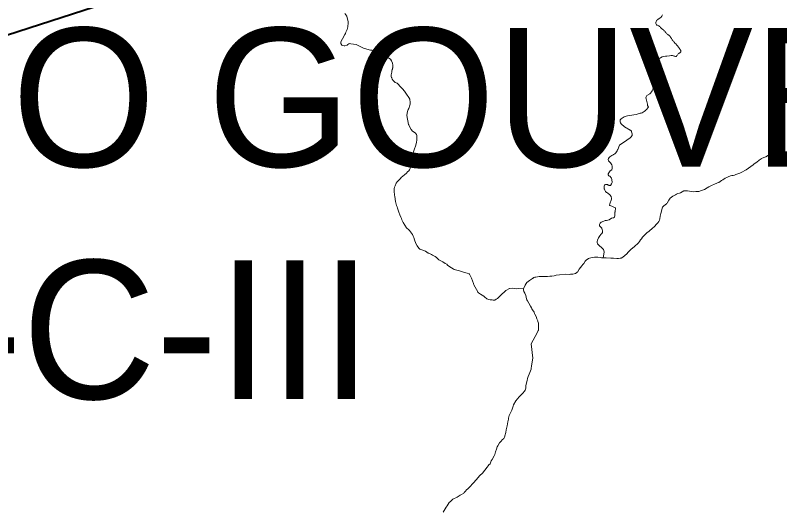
# Model space of a CAD drawing. Extents: x 553962 to 842807, y 8883888 to 9032388.
# Drawn here: x 592799 to 595557, y 8913859 to 8915641 of the extents above; entities that cross this region are included whole.
import ezdxf

# ---------------------------------------------------------------- set-up
doc = ezdxf.new("R2010")
doc.units = 0
doc.header["$LTSCALE"] = 20
doc.layers.add('6', color=7, linetype='Continuous', lineweight=13)

msp = doc.modelspace()

# ---------------------------------------------------------------- linework, layer by layer
at = {"layer": '6', "lineweight": 40}
msp.add_line((590967.18, 8914985.17), (596244.29, 8916699.06), dxfattribs=at)
at = {"layer": '6'}
for p, q in [((594685.2, 8914713.01), (594685.29, 8914713.33)), ((594632.14, 8914654.85), (594613.03, 8914657))]:
    msp.add_line(p, q, dxfattribs=at)
for points in [[(594159.75, 8915468.61), (594156.14, 8915477.35), (594152.21, 8915482.93), (594147.23, 8915486.42), (594136.42, 8915491.4), (594125.25, 8915493.97), (594122.68, 8915496.13), (594119.9, 8915499.7), (594118.46, 8915501.98), (594114.12, 8915506.12), (594108.59, 8915509.37), (594103.03, 8915511.75), (594097.13, 8915513.54), (594091.74, 8915514.19), (594086.17, 8915515.23), (594080.61, 8915515.69), (594075.41, 8915516.68), (594063.56, 8915520.08), (594058.01, 8915522.06), (594036.09, 8915532.82), (594029.36, 8915536.58), (594009.06, 8915539.16), (594006.2, 8915540.06), (594002.7, 8915538.57), (593999.31, 8915536.66), (593995.88, 8915533.93), (593988.11, 8915531.35), (593985.45, 8915531.31), (593980.24, 8915532.61), (593977.18, 8915534.25), (593973.84, 8915539.78), (593973.95, 8915545.83), (593980, 8915556.14), (593987.72, 8915571.75), (593990.39, 8915576.12), (593991.81, 8915580.94), (593994.46, 8915586.02), (593995.84, 8915590.38), (593995.84, 8915590.38), (593998.18, 8915599.8), (593999.7, 8915614.09), (593999.66, 8915618.8), (593996.9, 8915632.76), (593994.83, 8915637.73), (593988.02, 8915647.45)], [(595134.25, 8915643.03), (595133.15, 8915640.79), (595132.14, 8915638.71), (595131.01, 8915636.68), (595129.69, 8915634.9), (595127.96, 8915633.52), (595125.99, 8915632.15), (595124.19, 8915630.86), (595122.36, 8915629.64), (595120.71, 8915628.44), (595119.07, 8915627.17), (595117.27, 8915625.94), (595115.43, 8915624.77), (595113.53, 8915622.94), (595112.24, 8915621.31), (595110.78, 8915619.23), (595109.6, 8915617.05), (595109.64, 8915614.51), (595110.38, 8915612.19), (595110.98, 8915609.64), (595111.98, 8915607.59), (595114.03, 8915606.33), (595116.47, 8915605.63), (595118.47, 8915605.12), (595120.45, 8915604.02), (595122.07, 8915602.67), (595123.79, 8915601.23), (595125.44, 8915599.71), (595127.1, 8915597.66)], [(595127.1, 8915597.66), (595128.34, 8915596.07), (595129.94, 8915594.72), (595132.12, 8915593.22), (595134.28, 8915591.82), (595135.97, 8915590.57), (595137.53, 8915589.12), (595139.17, 8915587.19), (595140.68, 8915585.84), (595142.3, 8915584.17), (595143.59, 8915582.13), (595144.96, 8915580.63), (595146.47, 8915578.9), (595147.84, 8915576.86), (595149.45, 8915575.3), (595151.32, 8915573.66), (595153.04, 8915572.22), (595155.03, 8915571.14), (595157.18, 8915570.15), (595158.82, 8915568.82), (595160.16, 8915567.26), (595160.81, 8915566.45), (595162.1, 8915564.7), (595163.35, 8915563), (595164.49, 8915561.2), (595165.6, 8915559.29), (595166.68, 8915557.45), (595167.82, 8915555.53), (595169.2, 8915553.52), (595170.43, 8915551.9), (595171.75, 8915550.22), (595173.24, 8915548.35), (595174.71, 8915546.56), (595176.19, 8915544.9), (595177.68, 8915543.2), (595179.14, 8915541.49), (595180.42, 8915539.8), (595182, 8915538.46), (595183.4, 8915537.03), (595184.97, 8915535.33), (595186.43, 8915533.69), (595187.99, 8915531.6), (595189.06, 8915529.85), (595190.38, 8915528.19), (595191.8, 8915526.55), (595193.26, 8915524.82), (595194.8, 8915523.23), (595195.92, 8915521.5), (595197.08, 8915519.68), (595198.38, 8915517.57), (595199.71, 8915515.86), (595200.68, 8915514), (595200.89, 8915511.88), (595199.87, 8915509.56), (595198.39, 8915507.92), (595196.56, 8915506.65), (595194.66, 8915505.32), (595192.82, 8915503.73), (595190.92, 8915502.03), (595189.32, 8915500.16), (595187.88, 8915498.28), (595186.11, 8915496.14), (595184.83, 8915494.58), (595183.21, 8915493.24), (595180.73, 8915492.81)], [(595180.73, 8915492.81), (595178.56, 8915493.51), (595176.56, 8915494.4), (595174.37, 8915495.2), (595172.38, 8915495.88), (595170.32, 8915495.96), (595165.82, 8915496.16), (595159.05, 8915495.25), (595150.32, 8915494.33), (595144.73, 8915494.33), (595133.01, 8915492.25), (595118.69, 8915483.66), (595106.97, 8915479.1), (595104.86, 8915474.06)], [(594221.84, 8915084.54), (594221.84, 8915084.54), (594223.86, 8915088.91), (594225.1, 8915094.12), (594226.37, 8915103.38), (594227.26, 8915112.97), (594229.85, 8915127.1), (594234.78, 8915145.95), (594239.53, 8915159.59), (594243.49, 8915169.36), (594247.07, 8915183.14), (594247.78, 8915192.56), (594247.99, 8915208.88), (594246.48, 8915211.35), (594242.31, 8915215.95), (594238.17, 8915219.87), (594232.34, 8915224.25), (594227.46, 8915229.55), (594222.28, 8915237.6), (594218.54, 8915246.48), (594217.38, 8915247.23), (594211.64, 8915280.02), (594212.32, 8915288.01), (594213.8, 8915295.04), (594216.72, 8915302.31), (594218.76, 8915305.89), (594222.99, 8915317.13), (594223.78, 8915320.59), (594224.16, 8915327.06), (594222.11, 8915339.63), (594221.65, 8915340.05), (594221.18, 8915341.78), (594216.18, 8915349.18), (594213.33, 8915354.08), (594203.77, 8915367.8), (594195.75, 8915376.68), (594185.77, 8915386.91), (594183.1, 8915390.4), (594179.23, 8915394.48), (594176.66, 8915396.41), (594173.61, 8915398.25), (594169.77, 8915399.6), (594164.3, 8915403.66), (594162.54, 8915405.87), (594159.07, 8915411.18), (594157, 8915415.4), (594155.95, 8915416.61), (594154.84, 8915420.73), (594155.06, 8915427.26), (594157.05, 8915436.84), (594157.63, 8915440.95), (594158.5, 8915444.3), (594159.27, 8915445.8), (594159.36, 8915447.27), (594159.76, 8915448.17), (594159.97, 8915451.04), (594160.82, 8915452), (594161.24, 8915453.39), (594161.01, 8915461.97), (594159.75, 8915468.61)], [(595104.86, 8915474.06), (595107.54, 8915459.63), (595110.34, 8915453.61), (595109.65, 8915447.91), (595110.49, 8915443.39), (595113.16, 8915434.28), (595114.16, 8915429.98), (595114.22, 8915426.44), (595111.35, 8915421.94), (595110.67, 8915421.41), (595108.93, 8915421.1), (595106.61, 8915421.41), (595104.7, 8915422.39), (595102.01, 8915423.34), (595098.14, 8915423.59), (595097.17, 8915423.33), (595094.83, 8915421.56), (595093.77, 8915415.45), (595093.78, 8915412.92), (595096.45, 8915405.52), (595100.89, 8915396.07), (595102.07, 8915391.54), (595102.2, 8915384.77), (595099.01, 8915373.56), (595097.35, 8915369.43), (595094.99, 8915365.16), (595090.77, 8915360.25), (595089.59, 8915359.96), (595088.63, 8915358.78)], [(595088.63, 8915358.78), (595077.93, 8915352.46), (595075.14, 8915347.95), (595074.51, 8915343.81), (595075.14, 8915339.71), (595076.39, 8915335.16), (595078.07, 8915330.44), (595079.99, 8915321.01), (595080.1, 8915316.32), (595083.89, 8915310.47), (595084.07, 8915309.74), (595075.37, 8915300.67), (595073.12, 8915299.42), (595072.59, 8915298.24), (595068.12, 8915294.43), (595064.6, 8915292.72), (595061.01, 8915290.34), (595057.73, 8915289.12), (595053.74, 8915288.38), (595046.02, 8915285.63), (595038.79, 8915283.82), (595030.91, 8915282.7), (595007.77, 8915278.65), (595003.44, 8915278.26), (594996.36, 8915275.31), (594992.2, 8915273.02), (594985.48, 8915268.4), (594981.98, 8915264.84), (594981.06, 8915261.72), (594980.86, 8915257.79), (594981.03, 8915256.14), (594982.36, 8915253.75), (594985.03, 8915250.66), (594997.43, 8915239.89), (595017.18, 8915227.39), (595018.4, 8915227.2), (595021.8, 8915223.25), (595022.63, 8915221.87), (595024.71, 8915214.33), (595024.52, 8915207.64), (595020.19, 8915201.57), (595019.01, 8915200.91), (595018.66, 8915200.06), (595016.99, 8915199.72), (595016.36, 8915198.82), (595010.33, 8915194.94), (595006.1, 8915191.22), (594997.68, 8915185.1), (594983.77, 8915176.3), (594979.5, 8915173.07), (594972.58, 8915158.15), (594972.01, 8915156.29), (594970.82, 8915154.56), (594970.38, 8915152.76), (594965.93, 8915145.26), (594963.45, 8915142.76), (594962.63, 8915142.4), (594962, 8915141.71), (594961.27, 8915141.48), (594960.94, 8915140.87), (594959.24, 8915140.39), (594957.7, 8915139.22), (594955.66, 8915138.96), (594951.05, 8915135.74), (594951.05, 8915135.74)], [(594951.05, 8915135.74), (594947.52, 8915133.88), (594944.43, 8915131.21), (594942.08, 8915128.68), (594939.23, 8915124.67), (594938.67, 8915121.36), (594938.93, 8915117.12), (594941.65, 8915113.87), (594946.43, 8915109.23), (594948.69, 8915105.93), (594950.79, 8915101.77), (594952.13, 8915097.21), (594952.34, 8915090), (594950.78, 8915084.32), (594945.93, 8915080.22), (594943.27, 8915077.32), (594938.3, 8915070.15), (594937.84, 8915066.7), (594940.12, 8915063.22), (594941.3, 8915062.86), (594941.98, 8915062.23), (594943.64, 8915061.47), (594950.46, 8915053.91), (594951.93, 8915049.49), (594952.1, 8915038.25), (594950.73, 8915033.31), (594946.6, 8915027.79), (594944.21, 8915027.56), (594942.34, 8915027.75), (594940.32, 8915028.99), (594938.73, 8915029.37), (594936.23, 8915031.09), (594932.61, 8915032.01), (594928.81, 8915031.96), (594926.01, 8915030), (594925.4, 8915029.17), (594924.25, 8915025.48)], [(595567.84, 8915161.14), (595544.76, 8915149.38), (595539.56, 8915146.37), (595525.91, 8915140.16), (595520.88, 8915138.91), (595516.98, 8915137.16), (595506.85, 8915131.27), (595490.85, 8915125.48), (595490.35, 8915124.36), (595486.86, 8915121.54), (595482.61, 8915118.89), (595474.17, 8915112.16), (595465.54, 8915106.04), (595461.53, 8915102.52), (595453.47, 8915096.11), (595444.2, 8915090.72), (595435.93, 8915083.93), (595417.77, 8915074.12), (595413.06, 8915072.17), (595398.94, 8915067.64), (595393.89, 8915065.22), (595389.34, 8915064.18), (595384.64, 8915063.51), (595380.08, 8915062.29), (595371.32, 8915059.33), (595365.78, 8915057.09), (595360.55, 8915054.41), (595351.78, 8915048.43), (595346.79, 8915045.65), (595337.07, 8915039.14), (595332.11, 8915037.06), (595330.12, 8915036.81), (595321.66, 8915033.1), (595311.37, 8915028.18), (595301.42, 8915023.01), (595295.94, 8915019.41), (595285.81, 8915013.72), (595275.54, 8915009.41), (595265.1, 8915006.59), (595259.96, 8915006.53), (595254.64, 8915005.7), (595244.9, 8915005.5), (595239.4, 8915006.13), (595223.97, 8915008.67), (595214.58, 8915008.51), (595211.21, 8915008.09), (595199.7, 8915001.92), (595195.17, 8914999.85), (595190.13, 8914998.61), (595185.26, 8914996.82), (595180.7, 8914994.33), (595175.98, 8914991.36), (595171.29, 8914989.17), (595167.07, 8914986.14), (595162.39, 8914981.99), (595156.63, 8914974.68), (595151.1, 8914964.19), (595149.04, 8914962.62), (595148.11, 8914961.37), (595138.73, 8914954.48), (595134.05, 8914949.52), (595132.1, 8914940.75), (595130.38, 8914935.85), (595128.25, 8914926.6), (595126.51, 8914921.72), (595125.32, 8914917.35), (595124.89, 8914907.24), (595123.48, 8914902.88), (595121.31, 8914898.48), (595117.69, 8914893.16), (595114.16, 8914889.03), (595104, 8914878.46), (595098.24, 8914873.73), (595094.28, 8914870.01), (595089.88, 8914866.87), (595085.66, 8914863.14), (595077.53, 8914856.62), (595073.15, 8914852.33), (595068.89, 8914849.09), (595065.09, 8914845.7), (595061.81, 8914841.17), (595058.46, 8914835.77), (595054.55, 8914831.94), (595051.08, 8914826.19), (595047.17, 8914821.4), (595042.31, 8914816.55), (595036.78, 8914812.02), (595033.23, 8914807.51), (595020.26, 8914796.62)], [(595567.84, 8915161.14), (595544.76, 8915149.38), (595539.56, 8915146.37), (595525.91, 8915140.16), (595520.88, 8915138.91), (595516.98, 8915137.16), (595506.85, 8915131.27), (595490.85, 8915125.48), (595490.35, 8915124.36), (595486.86, 8915121.54), (595482.61, 8915118.89), (595474.17, 8915112.16), (595465.54, 8915106.04), (595461.53, 8915102.52), (595453.47, 8915096.11), (595444.2, 8915090.72), (595435.93, 8915083.93), (595417.77, 8915074.12), (595413.06, 8915072.17), (595398.94, 8915067.64), (595393.89, 8915065.22), (595389.34, 8915064.18), (595384.64, 8915063.51), (595380.08, 8915062.29), (595371.32, 8915059.33), (595365.78, 8915057.09), (595360.55, 8915054.41), (595351.78, 8915048.43), (595346.79, 8915045.65), (595337.07, 8915039.14), (595332.11, 8915037.06), (595330.12, 8915036.81), (595321.66, 8915033.1), (595311.37, 8915028.18), (595301.42, 8915023.01), (595295.94, 8915019.41), (595285.81, 8915013.72), (595275.54, 8915009.41), (595265.1, 8915006.59), (595259.96, 8915006.53), (595254.64, 8915005.7), (595244.9, 8915005.5), (595239.4, 8915006.13), (595223.97, 8915008.67), (595214.58, 8915008.51), (595211.21, 8915008.09), (595199.7, 8915001.92), (595195.17, 8914999.85), (595190.13, 8914998.61), (595185.26, 8914996.82), (595180.7, 8914994.33), (595175.98, 8914991.36), (595171.29, 8914989.17), (595167.07, 8914986.14), (595162.39, 8914981.99), (595156.63, 8914974.68), (595151.1, 8914964.19), (595149.04, 8914962.62), (595148.11, 8914961.37), (595138.73, 8914954.48), (595134.05, 8914949.52), (595132.1, 8914940.75), (595130.38, 8914935.85), (595128.25, 8914926.6), (595126.51, 8914921.72), (595125.32, 8914917.35), (595124.89, 8914907.24), (595123.48, 8914902.88), (595121.31, 8914898.48), (595117.69, 8914893.16), (595114.16, 8914889.03), (595104, 8914878.46), (595098.24, 8914873.73), (595094.28, 8914870.01), (595089.88, 8914866.87), (595085.66, 8914863.14), (595077.53, 8914856.62), (595073.15, 8914852.33), (595068.89, 8914849.09), (595065.09, 8914845.7), (595061.81, 8914841.17), (595058.46, 8914835.77), (595054.55, 8914831.94), (595051.08, 8914826.19), (595047.17, 8914821.4), (595042.31, 8914816.55), (595036.78, 8914812.02), (595033.23, 8914807.51), (595020.26, 8914796.62)], [(594613.03, 8914657), (594606, 8914654.89), (594591.4, 8914657.44), (594582.87, 8914656.87), (594581.65, 8914656.56), (594568.82, 8914649.45), (594549.36, 8914630.99), (594545.79, 8914628.22), (594542.65, 8914624.29), (594538.21, 8914620.02), (594534.48, 8914617.67), (594528.93, 8914614.73), (594527.17, 8914614.32), (594523.65, 8914614.14), (594519.47, 8914615.16), (594511.92, 8914615.42), (594507.75, 8914616.59), (594500.37, 8914619.7), (594492.38, 8914625.83), (594491.45, 8914626.96), (594490.32, 8914627.53), (594489.69, 8914628.72), (594477.09, 8914635.63), (594470.19, 8914640.45), (594467.34, 8914643.29), (594467.55, 8914644.36), (594452.9, 8914669.66), (594451.66, 8914674.67), (594448.19, 8914684.28), (594445.49, 8914693.36), (594443.15, 8914698.08), (594440.39, 8914702.8), (594438.07, 8914708.18), (594436.57, 8914708.91), (594435.72, 8914709.78), (594429.66, 8914712.2), (594420.08, 8914714.21), (594401.38, 8914720.34), (594391.8, 8914722.14), (594382.7, 8914725.45), (594378.36, 8914727.59), (594373.11, 8914730.65), (594363.78, 8914736.74), (594358.47, 8914740.84), (594355.99, 8914743.98), (594350.4, 8914746.93), (594340.97, 8914752.48), (594328.92, 8914758.65), (594327.66, 8914759.97), (594325.31, 8914761.53), (594318.46, 8914768.53), (594314.13, 8914771.45), (594309.28, 8914773.93), (594304.55, 8914777.11), (594300.17, 8914779.52), (594290.59, 8914783.88), (594288.77, 8914784.33), (594284.28, 8914787.5), (594278.9, 8914790.81), (594274.99, 8914792.75), (594265.74, 8914795.91), (594262.46, 8914796.58), (594258.1, 8914798.79), (594255.08, 8914801.39), (594249.3, 8914810.33), (594244.1, 8914819.06), (594239.4, 8914831.91), (594236.8, 8914840.48), (594234.85, 8914845.19), (594231.92, 8914851.01), (594224.55, 8914861.23), (594220.79, 8914866.01), (594216.1, 8914870.5), (594212.58, 8914873.19), (594210.11, 8914875.7), (594198.12, 8914894.31), (594193.89, 8914903.57), (594192.08, 8914908.43), (594189.76, 8914913.16), (594186.58, 8914922.42), (594182.53, 8914931.85), (594177.76, 8914946.14), (594176.44, 8914950.85), (594174.46, 8914955.91), (594171.12, 8914969.71), (594168.34, 8914988.39), (594167.24, 8914993.44), (594165.72, 8915007.98), (594165.56, 8915012.12), (594166.16, 8915016.66), (594167.38, 8915021.88), (594168.97, 8915026.25), (594173.48, 8915035.68), (594177.33, 8915041.24), (594188.23, 8915053.64), (594191.52, 8915056.69), (594202.8, 8915065.9), (594210.08, 8915072.75), (594214.45, 8915077.31), (594218.55, 8915080.39), (594221.84, 8915084.54)], [(594924.25, 8915025.48), (594923.87, 8915021.54), (594924.08, 8915015.73), (594924.73, 8915014.66), (594925.6, 8915010.87), (594928.53, 8915005.88), (594929.81, 8915005.09), (594930.71, 8915004.17), (594931.07, 8915003.41), (594932.47, 8915002.99), (594933.29, 8915002.09), (594936.42, 8915000.01), (594943.92, 8914993.92), (594948.92, 8914987.72), (594949.93, 8914980.94), (594949.95, 8914978.29), (594943.95, 8914961.65), (594943.41, 8914957.21), (594943.89, 8914956.29), (594945.76, 8914955.67), (594964.09, 8914946.79), (594963.39, 8914933.34), (594962.19, 8914931.47), (594961.73, 8914919.84), (594960.84, 8914913.85), (594957.81, 8914911.76), (594955.18, 8914911.15), (594950.64, 8914909.5), (594941.2, 8914904.59), (594936.49, 8914902.47), (594931.78, 8914901.6), (594927.07, 8914901.13), (594922.02, 8914899.73), (594913.1, 8914896.06), (594908.91, 8914892.34), (594906.78, 8914887.44), (594907.08, 8914882.57), (594907.62, 8914881.21), (594913.56, 8914874.87), (594914.89, 8914873.92), (594915.73, 8914872.9), (594916.56, 8914869.02), (594917.18, 8914864.48), (594917.2, 8914858.14), (594915.58, 8914855.31), (594914.69, 8914854.55), (594914.36, 8914853.46), (594913.4, 8914853.1), (594912.57, 8914851.81), (594910.71, 8914850.45), (594909, 8914847.68), (594907.86, 8914846.86), (594903.86, 8914839.74), (594899.68, 8914831.01), (594898.6, 8914825.58), (594898.81, 8914821.06), (594899.26, 8914818.46), (594900.16, 8914818.03), (594901.72, 8914815.3), (594904.62, 8914812.21), (594916.72, 8914801.57), (594920.71, 8914797.17), (594922.32, 8914793), (594923.44, 8914787.17), (594919.85, 8914767.45)], [(595020.26, 8914796.62), (595020.25, 8914796.61), (595007.62, 8914784.84), (595007.84, 8914783.64), (595005.23, 8914781.13), (594991.3, 8914769.43), (594984.9, 8914766.43), (594981.56, 8914765.3), (594981.56, 8914765.3), (594975.33, 8914764.31), (594973.16, 8914765.09), (594969.15, 8914764.96), (594957.06, 8914766.39), (594948.33, 8914765.8), (594931.35, 8914767.26), (594914.05, 8914767.51), (594909.93, 8914767.93)], [(595020.26, 8914796.62), (595020.25, 8914796.61), (595007.62, 8914784.84), (595007.84, 8914783.64), (595005.23, 8914781.13), (594991.3, 8914769.43), (594984.9, 8914766.43), (594981.56, 8914765.3), (594981.56, 8914765.3), (594975.33, 8914764.31), (594973.16, 8914765.09), (594969.15, 8914764.96), (594957.06, 8914766.39), (594948.33, 8914765.8), (594931.35, 8914767.26), (594914.05, 8914767.51), (594909.93, 8914767.93)], [(594909.93, 8914767.93), (594901.36, 8914769.39), (594897.08, 8914769.21), (594888.51, 8914769.39), (594879.94, 8914768.33), (594875.32, 8914767.38), (594871.38, 8914766.18), (594867.25, 8914764.33), (594858.64, 8914758.14), (594855.53, 8914754.56), (594849.94, 8914746.5), (594847.17, 8914742.92), (594843.32, 8914738.77), (594833.36, 8914726.06), (594826.93, 8914715.45), (594825.8, 8914714.94), (594825.32, 8914714.07), (594824.5, 8914713.73), (594823.35, 8914712.69), (594821.42, 8914711.99), (594820.69, 8914711.06), (594815.24, 8914709.24), (594810.96, 8914708.4), (594806.34, 8914708.54), (594802.4, 8914708.13), (594797.95, 8914707.32), (594785.26, 8914707.7), (594762.12, 8914705.78), (594750.56, 8914704.06), (594742.84, 8914701.96), (594735.13, 8914700.89), (594727.26, 8914700.84), (594719.71, 8914700.21), (594715.69, 8914699.6), (594711.84, 8914699.78), (594704.29, 8914699.56), (594700.27, 8914699.16), (594692.72, 8914699.35), (594689.39, 8914699.18), (594677.46, 8914697.66), (594673.96, 8914696.91), (594669.76, 8914695.55), (594667.87, 8914694.29), (594666.62, 8914694.15), (594665.26, 8914692.83), (594654.59, 8914685.31), (594645.16, 8914677.7), (594642.05, 8914674.11), (594638.2, 8914668.65), (594632.14, 8914654.85), (594632.35, 8914651.22), (594633.64, 8914646.11), (594637.51, 8914639.84), (594640.89, 8914631.32), (594643.72, 8914619.1), (594644.96, 8914615.4), (594646.6, 8914611.69), (594651.34, 8914603.53), (594658.31, 8914592.31), (594661.13, 8914587.27), (594662.95, 8914583.26), (594664.81, 8914579.89), (594670.76, 8914570.56), (594672.63, 8914566.86), (594673.2, 8914563.76), (594677.91, 8914554.98), (594680.52, 8914547.28), (594683.85, 8914539.72), (594684.28, 8914537.25), (594686.26, 8914531.84), (594686.69, 8914528.15), (594686.73, 8914524.14), (594687.35, 8914516.43), (594686.63, 8914506.67), (594685.53, 8914504.54), (594682.48, 8914496.84), (594660.33, 8914457.27), (594665.84, 8914405.3), (594661.61, 8914377.53), (594660.89, 8914367.53), (594659.83, 8914365.54), (594653.42, 8914347.94), (594649.4, 8914339.76), (594646.94, 8914332.35), (594645.61, 8914324.65), (594643.28, 8914316.93), (594641.1, 8914305.05), (594641.05, 8914297.34), (594640.29, 8914293.34), (594638.5, 8914289.8), (594636.43, 8914286.82), (594629.9, 8914278.67), (594625.57, 8914274.88), (594625.57, 8914274.88), (594617.31, 8914266.41), (594604.51, 8914251.27), (594597.04, 8914236.81), (594595.05, 8914231.94), (594591.91, 8914221.7), (594590.23, 8914217.66), (594585.2, 8914208.38)], [(594909.93, 8914767.93), (594901.36, 8914769.39), (594897.08, 8914769.21), (594888.51, 8914769.39), (594879.94, 8914768.33), (594875.32, 8914767.38), (594871.38, 8914766.18), (594867.25, 8914764.33), (594858.64, 8914758.14), (594855.53, 8914754.56), (594849.94, 8914746.5), (594847.17, 8914742.92), (594843.32, 8914738.77), (594833.36, 8914726.06), (594826.93, 8914715.45), (594825.8, 8914714.94), (594825.32, 8914714.07), (594824.5, 8914713.73), (594823.35, 8914712.69), (594821.42, 8914711.99), (594820.69, 8914711.06), (594815.24, 8914709.24), (594810.96, 8914708.4), (594806.34, 8914708.54), (594802.4, 8914708.13), (594797.95, 8914707.32), (594785.26, 8914707.7), (594762.12, 8914705.78), (594750.56, 8914704.06), (594742.84, 8914701.96), (594735.13, 8914700.89), (594727.26, 8914700.84), (594719.71, 8914700.21), (594715.69, 8914699.6), (594711.84, 8914699.78), (594704.29, 8914699.56), (594700.27, 8914699.16), (594692.72, 8914699.35), (594689.39, 8914699.18), (594677.46, 8914697.66), (594673.96, 8914696.91), (594669.76, 8914695.55), (594667.87, 8914694.29), (594666.62, 8914694.15), (594665.26, 8914692.83), (594654.59, 8914685.31), (594645.16, 8914677.7), (594642.05, 8914674.11), (594638.2, 8914668.65), (594632.14, 8914654.85), (594632.35, 8914651.22), (594633.64, 8914646.11), (594637.51, 8914639.84), (594640.89, 8914631.32), (594643.72, 8914619.1), (594644.96, 8914615.4), (594646.6, 8914611.69), (594651.34, 8914603.53), (594658.31, 8914592.31), (594661.13, 8914587.27), (594662.95, 8914583.26), (594664.81, 8914579.89), (594670.76, 8914570.56), (594672.63, 8914566.86), (594673.2, 8914563.76), (594677.91, 8914554.98), (594680.52, 8914547.28), (594683.85, 8914539.72), (594684.28, 8914537.25), (594686.26, 8914531.84), (594686.69, 8914528.15), (594686.73, 8914524.14), (594687.35, 8914516.43), (594686.63, 8914506.67), (594685.53, 8914504.54), (594682.48, 8914496.84), (594660.33, 8914457.27), (594665.84, 8914405.3), (594661.61, 8914377.53), (594660.89, 8914367.53), (594659.83, 8914365.54), (594653.42, 8914347.94), (594649.4, 8914339.76), (594646.94, 8914332.35), (594645.61, 8914324.65), (594643.28, 8914316.93), (594641.1, 8914305.05), (594641.05, 8914297.34), (594640.29, 8914293.34), (594638.5, 8914289.8), (594636.43, 8914286.82), (594629.9, 8914278.67), (594625.57, 8914274.88), (594625.57, 8914274.88), (594617.31, 8914266.41), (594604.51, 8914251.27), (594597.04, 8914236.81), (594595.05, 8914231.94), (594591.91, 8914221.7), (594590.23, 8914217.66), (594585.2, 8914208.38)], [(594585.2, 8914208.38), (594581.45, 8914198.61), (594578.94, 8914189.37), (594578.12, 8914184.82), (594577.66, 8914180.11), (594576.42, 8914175.39), (594574.02, 8914161.26), (594572.77, 8914156.54), (594571.88, 8914151.84), (594570.32, 8914146.77), (594568.5, 8914137.86), (594567.25, 8914133.15), (594566.72, 8914128.7), (594563.54, 8914120.13), (594561.69, 8914116.01), (594560.59, 8914114.25), (594557.44, 8914111.88), (594550.48, 8914104.91), (594546.11, 8914100.12), (594539.78, 8914089.7), (594537.79, 8914085.27), (594534.9, 8914077.01), (594532.11, 8914068.02), (594530.97, 8914063.15), (594529.26, 8914058.44), (594526.84, 8914053.19), (594519.49, 8914039.74), (594516.44, 8914034.84), (594512.81, 8914024.38), (594507.92, 8914020.51), (594505.5, 8914017.5), (594501.94, 8914012.04), (594484.91, 8913990.97), (594475.09, 8913982.16), (594461.58, 8913967.17), (594451.72, 8913955.4), (594437, 8913938.78), (594431.51, 8913933.68), (594427.12, 8913930.31), (594423.44, 8913925.63), (594419.64, 8913921.63), (594418.23, 8913920.77), (594416.86, 8913919.12), (594408.66, 8913913.65), (594403.54, 8913911.25), (594393.24, 8913904.64), (594388.1, 8913901.86), (594382.97, 8913899.68), (594377.83, 8913896.48), (594368.75, 8913889.1), (594364.87, 8913884.41), (594357.35, 8913873.5), (594353.22, 8913868.32), (594342.9, 8913849.79)], [(594585.2, 8914208.38), (594581.45, 8914198.61), (594578.94, 8914189.37), (594578.12, 8914184.82), (594577.66, 8914180.11), (594576.42, 8914175.39), (594574.02, 8914161.26), (594572.77, 8914156.54), (594571.88, 8914151.84), (594570.32, 8914146.77), (594568.5, 8914137.86), (594567.25, 8914133.15), (594566.72, 8914128.7), (594563.54, 8914120.13), (594561.69, 8914116.01), (594560.59, 8914114.25), (594557.44, 8914111.88), (594550.48, 8914104.91), (594546.11, 8914100.12), (594539.78, 8914089.7), (594537.79, 8914085.27), (594534.9, 8914077.01), (594532.11, 8914068.02), (594530.97, 8914063.15), (594529.26, 8914058.44), (594526.84, 8914053.19), (594519.49, 8914039.74), (594516.44, 8914034.84), (594512.81, 8914024.38), (594507.92, 8914020.51), (594505.5, 8914017.5), (594501.94, 8914012.04), (594484.91, 8913990.97), (594475.09, 8913982.16), (594461.58, 8913967.17), (594451.72, 8913955.4), (594437, 8913938.78), (594431.51, 8913933.68), (594427.12, 8913930.31), (594423.44, 8913925.63), (594419.64, 8913921.63), (594418.23, 8913920.77), (594416.86, 8913919.12), (594408.66, 8913913.65), (594403.54, 8913911.25), (594393.24, 8913904.64), (594388.1, 8913901.86), (594382.97, 8913899.68), (594377.83, 8913896.48), (594368.75, 8913889.1), (594364.87, 8913884.41), (594357.35, 8913873.5), (594353.22, 8913868.32), (594342.9, 8913849.79)]]:
    msp.add_lwpolyline(points, dxfattribs=at)

# ---------------------------------------------------------------- texts
for s, p in [('(DELMIRO GOUVEIA)', (590036.89, 8915095.48)), ('SC-24-X-C-III', (590036.89, 8914258.42))]:
    msp.add_text(s, height=500, dxfattribs=at).set_placement(p)

doc.saveas('drawing.dxf')
